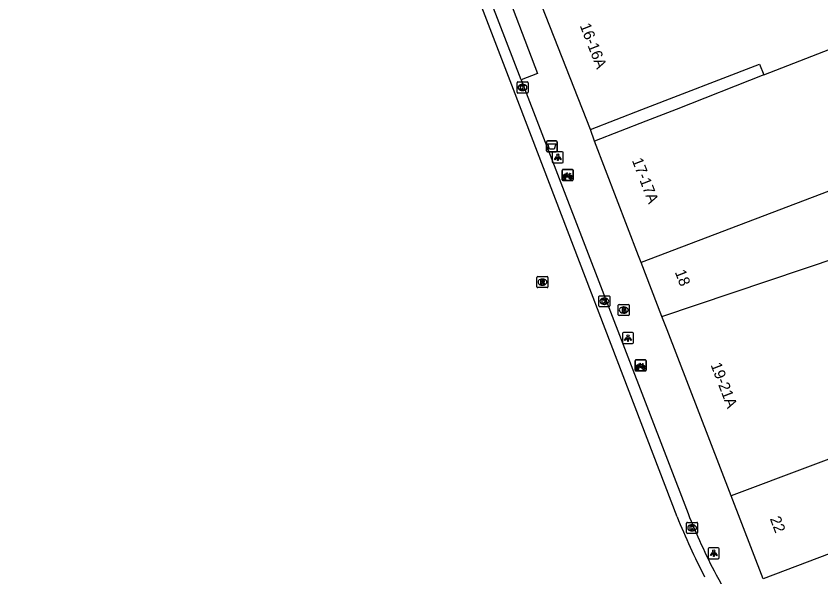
# Model space of a CAD drawing. Extents: x 160861 to 161308, y 384024 to 384878.
# Drawn here: x 160892.5 to 160965.5, y 384594.4 to 384645.2 of the extents above; entities that cross this region are included whole.
import ezdxf

# ---------------------------------------------------------------- set-up
doc = ezdxf.new("R2010")
doc.units = 0
for name, color, linetype in [('IMGEO_Afvalbak', 7, 'Continuous'), ('IMGEO_Brandkraan', 7, 'Continuous'), ('IMGEO_Fietsenrek', 7, 'Continuous'), ('IMGEO_Fietspad_gesloten', 7, 'Continuous'), ('IMGEO_Fietspad_open', 7, 'Continuous'), ('IMGEO_Kolk', 7, 'Continuous'), ('IMGEO_Lichtpunt', 7, 'Continuous'), ('IMGEO_Pand', 7, 'Continuous'), ('IMGEO_Pand_nummerreeks', 7, 'Continuous'), ('IMGEO_Rioolput', 7, 'Continuous'), ('IMGEO_Voetpad_open', 7, 'Continuous')]:
    doc.layers.add(name, color=color, linetype=linetype)

msp = doc.modelspace()

# ---------------------------------------------------------------- linework, layer by layer
at = {"layer": 'IMGEO_Afvalbak'}
for p, q in [((160940.576, 384633.043), (160940.576, 384633.843)), ((160940.576, 384633.843), (160940.576, 384633.043)), ((160940.676, 384633.943), (160941.466, 384633.943)), ((160941.466, 384633.943), (160940.676, 384633.943)), ((160941.566, 384633.843), (160941.566, 384633.043)), ((160941.566, 384633.043), (160941.566, 384633.843)), ((160941.466, 384632.943), (160940.676, 384632.943)), ((160940.676, 384632.943), (160941.466, 384632.943))]:
    msp.add_line(p, q, dxfattribs=at)
msp.add_lwpolyline([(160940.719, 384633.657), (160941.423, 384633.657), (160941.274, 384633.187), (160940.868, 384633.187), (160940.719, 384633.657)], dxfattribs=at)
for centre, start, end in [((160940.676, 384633.843), 90, 180), ((160940.676, 384633.843), 90, 180), ((160941.466, 384633.843), 0, 90), ((160941.466, 384633.843), 360, 90), ((160940.676, 384633.043), 180, 270), ((160940.676, 384633.043), 180, 270), ((160941.466, 384633.043), 270, 0), ((160941.466, 384633.043), 270, 0)]:
    msp.add_arc(centre, 0.1, start, end, dxfattribs=at)
at = {"layer": 'IMGEO_Brandkraan'}
for p, q in [((160947.092, 384618.176), (160947.092, 384619.028)), ((160947.167, 384619.102), (160948.019, 384619.102)), ((160948.093, 384619.028), (160948.093, 384618.176)), ((160947.603, 384618.322), (160947.578, 384618.322)), ((160947.58, 384618.882), (160947.605, 384618.882)), ((160948.019, 384618.102), (160947.167, 384618.102))]:
    msp.add_line(p, q, dxfattribs=at)
for points in [[(160947.092, 384618.176), (160947.092, 384619.028)], [(160947.167, 384619.102), (160948.019, 384619.102)], [(160948.093, 384619.028), (160948.093, 384618.176)], [(160947.44, 384618.802), (160947.44, 384618.402), (160947.653, 384618.402)], [(160947.671, 384618.802), (160947.44, 384618.802)], [(160947.619, 384618.721), (160947.565, 384618.721), (160947.565, 384618.645)], [(160947.565, 384618.645), (160947.618, 384618.645)], [(160947.627, 384618.569), (160947.565, 384618.569), (160947.565, 384618.488)], [(160947.565, 384618.488), (160947.627, 384618.488)], [(160948.019, 384618.102), (160947.167, 384618.102)]]:
    msp.add_lwpolyline(points, dxfattribs=at)
for centre, radius, start, end in [((160947.169, 384619.026), 0.0765, 91.55205, 178.44795), ((160947.169, 384619.026), 0.0765, 91.55205, 178.44795), ((160948.017, 384619.026), 0.0765, 1.55205, 88.44795), ((160948.017, 384619.026), 0.0765, 1.55205, 88.44795), ((160947.62, 384618.683), 0.0379, 267.82845, 90.93552), ((160947.628, 384618.528), 0.0404, 269.87594, 90.50774), ((160947.659, 384618.653), 0.251, 268.66757, 293.53466), ((160947.675, 384618.657), 0.145, 59.4692, 91.53667), ((160947.7, 384618.704), 0.0922, 285.51372, 58.15012), ((160947.705, 384618.512), 0.105, 301.31148, 78.98903), ((160947.169, 384618.178), 0.0765, 181.55205, 268.44795), ((160947.169, 384618.178), 0.0765, 181.55205, 268.44795), ((160948.017, 384618.178), 0.0765, 271.55205, 358.44795), ((160948.017, 384618.178), 0.0765, 271.55205, 358.44795)]:
    msp.add_arc(centre, radius, start, end, dxfattribs=at)
for centre, major_axis, ratio, start_param, end_param in [((160947.579, 384618.602), (-0.387, 0.002), 0.722429, 4.712389, 7.853982), ((160947.604, 384618.602), (-0.39, 0.002), 0.717154, 1.570796, 4.712389)]:
    msp.add_ellipse(centre, major_axis=major_axis, ratio=ratio, start_param=start_param, end_param=end_param, dxfattribs=at)
at = {"layer": 'IMGEO_Fietsenrek'}
for p, q in [((160942.008, 384630.416), (160942.008, 384631.257)), ((160942.008, 384631.257), (160942.008, 384630.416)), ((160942.083, 384631.341), (160942.924, 384631.341)), ((160942.924, 384631.341), (160942.083, 384631.341)), ((160942.695, 384630.89), (160942.731, 384630.795)), ((160943.008, 384631.266), (160943.008, 384630.425)), ((160943.008, 384630.425), (160943.008, 384631.266)), ((160942.933, 384630.341), (160942.092, 384630.341)), ((160942.092, 384630.341), (160942.933, 384630.341)), ((160942.135, 384630.425), (160942.174, 384630.585)), ((160942.169, 384630.425), (160942.135, 384630.425)), ((160942.204, 384630.573), (160942.169, 384630.425)), ((160942.246, 384630.597), (160942.245, 384630.601)), ((160942.287, 384630.425), (160942.253, 384630.567)), ((160942.277, 384630.608), (160942.278, 384630.601)), ((160942.285, 384630.571), (160942.32, 384630.425)), ((160942.32, 384630.425), (160942.287, 384630.425)), ((160948.625, 384613.154), (160948.625, 384613.995)), ((160948.625, 384613.995), (160948.625, 384613.154)), ((160948.7, 384614.079), (160949.541, 384614.079)), ((160949.541, 384614.079), (160948.7, 384614.079)), ((160949.625, 384614.004), (160949.625, 384613.163)), ((160949.625, 384613.163), (160949.625, 384614.004)), ((160948.752, 384613.163), (160948.791, 384613.323)), ((160948.786, 384613.163), (160948.752, 384613.163)), ((160948.821, 384613.311), (160948.786, 384613.163)), ((160948.863, 384613.335), (160948.862, 384613.339)), ((160948.904, 384613.163), (160948.87, 384613.305)), ((160948.894, 384613.346), (160948.895, 384613.339)), ((160948.902, 384613.309), (160948.937, 384613.163)), ((160948.937, 384613.163), (160948.904, 384613.163)), ((160949.312, 384613.628), (160949.348, 384613.533)), ((160949.55, 384613.079), (160948.709, 384613.079)), ((160948.709, 384613.079), (160949.55, 384613.079))]:
    msp.add_line(p, q, dxfattribs=at)
for points in [[(160942.342, 384630.815), (160942.29, 384630.725), (160942.25, 384630.7), (160942.251, 384630.747), (160942.306, 384630.841)], [(160942.321, 384630.867), (160942.416, 384631.031), (160942.502, 384631.017), (160942.504, 384631.008), (160942.448, 384630.997), (160942.421, 384630.952), (160942.677, 384630.911)], [(160942.617, 384630.623), (160942.567, 384630.623), (160942.376, 384630.874), (160942.357, 384630.842)], [(160942.664, 384630.886), (160942.407, 384630.927), (160942.39, 384630.898), (160942.557, 384630.678), (160942.664, 384630.886)], [(160942.712, 384630.788), (160942.682, 384630.865), (160942.573, 384630.647), (160942.616, 384630.647)], [(160942.646, 384630.647), (160942.766, 384630.646), (160942.722, 384630.76)], [(160942.742, 384630.767), (160942.797, 384630.622), (160942.647, 384630.622)], [(160942.677, 384630.911), (160942.702, 384630.96), (160942.696, 384630.964), (160942.673, 384630.968), (160942.661, 384630.975), (160942.66, 384630.978), (160942.662, 384630.983), (160942.757, 384630.968), (160942.759, 384630.958), (160942.749, 384630.945), (160942.737, 384630.939), (160942.723, 384630.945), (160942.695, 384630.89)], [(160948.959, 384613.553), (160948.907, 384613.463), (160948.867, 384613.438), (160948.868, 384613.485), (160948.923, 384613.579)], [(160948.938, 384613.605), (160949.033, 384613.769), (160949.119, 384613.755), (160949.121, 384613.746), (160949.065, 384613.735), (160949.038, 384613.69), (160949.294, 384613.649)], [(160949.234, 384613.361), (160949.184, 384613.361), (160948.993, 384613.612), (160948.974, 384613.58)], [(160949.281, 384613.624), (160949.024, 384613.665), (160949.007, 384613.636), (160949.174, 384613.416), (160949.281, 384613.624)], [(160949.329, 384613.526), (160949.299, 384613.603), (160949.19, 384613.385), (160949.233, 384613.385)], [(160949.263, 384613.385), (160949.383, 384613.384), (160949.339, 384613.498)], [(160949.359, 384613.505), (160949.414, 384613.36), (160949.264, 384613.36)], [(160949.294, 384613.649), (160949.319, 384613.698), (160949.313, 384613.702), (160949.29, 384613.706), (160949.278, 384613.713), (160949.277, 384613.716), (160949.279, 384613.721), (160949.374, 384613.706), (160949.376, 384613.696), (160949.366, 384613.683), (160949.354, 384613.677), (160949.34, 384613.683), (160949.312, 384613.628)]]:
    msp.add_lwpolyline(points, dxfattribs=at)
for centre, radius, start, end in [((160942.086, 384631.263), 0.0779, 92.4484, 184.28452), ((160942.086, 384631.263), 0.0779, 92.4484, 184.28452), ((160942.248, 384630.726), 0.159, 62.67661, 242.13685), ((160942.248, 384630.726), 0.129, 63.31916, 238.90302), ((160942.228, 384630.597), 0.0499, 12.8025, 158.69338), ((160942.248, 384630.726), 0.129, 283.60429, 43.43025), ((160942.248, 384630.726), 0.159, 283.5766, 46.60424), ((160942.775, 384630.642), 0.159, 113.3408, 178.32165), ((160942.775, 384630.642), 0.159, 187.0065, 105.77075), ((160942.775, 384630.642), 0.129, 113.92302, 177.95563), ((160942.775, 384630.642), 0.129, 188.67146, 104.58832), ((160942.93, 384631.263), 0.0779, 2.4484, 94.28452), ((160942.93, 384631.263), 0.0779, 2.4484, 94.28452), ((160942.086, 384630.419), 0.0779, 182.4484, 274.28452), ((160942.086, 384630.419), 0.0779, 182.4484, 274.28452), ((160942.248, 384630.726), 0.159, 253.99666, 271.78671), ((160942.228, 384630.597), 0.0174, 12.8025, 163.45023), ((160942.248, 384630.726), 0.129, 253.41502, 269.02044), ((160942.93, 384630.419), 0.0779, 272.4484, 4.28452), ((160942.93, 384630.419), 0.0779, 272.4484, 4.28452), ((160948.703, 384614.001), 0.0779, 92.4484, 184.28452), ((160948.703, 384614.001), 0.0779, 92.4484, 184.28452), ((160949.547, 384614.001), 0.0779, 2.4484, 94.28452), ((160949.547, 384614.001), 0.0779, 2.4484, 94.28452), ((160948.703, 384613.157), 0.0779, 182.4484, 274.28452), ((160948.703, 384613.157), 0.0779, 182.4484, 274.28452), ((160948.865, 384613.464), 0.159, 62.67661, 242.13685), ((160948.865, 384613.464), 0.129, 63.31916, 238.90302), ((160948.845, 384613.335), 0.0499, 12.8025, 158.69338), ((160948.865, 384613.464), 0.159, 253.99666, 271.78671), ((160948.845, 384613.335), 0.0174, 12.8025, 163.45023), ((160948.865, 384613.464), 0.129, 253.41502, 269.02044), ((160948.865, 384613.464), 0.129, 283.60429, 43.43025), ((160948.865, 384613.464), 0.159, 283.5766, 46.60424), ((160949.392, 384613.38), 0.159, 113.3408, 178.32165), ((160949.392, 384613.38), 0.159, 187.0065, 105.77075), ((160949.392, 384613.38), 0.129, 113.92302, 177.95563), ((160949.392, 384613.38), 0.129, 188.67146, 104.58832), ((160949.547, 384613.157), 0.0779, 272.4484, 4.28452), ((160949.547, 384613.157), 0.0779, 272.4484, 4.28452)]:
    msp.add_arc(centre, radius, start, end, dxfattribs=at)
at = {"layer": 'IMGEO_Fietspad_gesloten'}
msp.add_lwpolyline([(160952.428, 384599.868), (160937.604, 384638.593), (160892.484, 384755.839)], dxfattribs=at)
msp.add_arc((161013.118, 384624.322), 65.432, 201.94626, 207.20544, dxfattribs=at)
at = {"layer": 'IMGEO_Fietspad_open'}
for points in [[(160938.279, 384639.478), (160931.483, 384657.104)], [(160938.279, 384639.478), (160953.42, 384600.161)]]:
    msp.add_lwpolyline(points, dxfattribs=at)
for centre, radius, start, end in [((161008.054, 384621.85), 58.782, 201.65248, 207.60958), ((160998.454, 384616.962), 48.009, 207.75035, 217.44866)]:
    msp.add_arc(centre, radius, start, end, dxfattribs=at)
at = {"layer": 'IMGEO_Kolk'}
for p, q in [((160937.915, 384638.348), (160937.915, 384639.2)), ((160937.99, 384639.274), (160938.842, 384639.274)), ((160938.403, 384639.054), (160938.428, 384639.054)), ((160938.916, 384639.2), (160938.916, 384638.348)), ((160938.842, 384638.274), (160937.99, 384638.274)), ((160938.426, 384638.494), (160938.401, 384638.494)), ((160945.328, 384618.967), (160945.328, 384619.819)), ((160945.403, 384619.893), (160946.255, 384619.893)), ((160945.816, 384619.673), (160945.841, 384619.673)), ((160946.329, 384619.819), (160946.329, 384618.967)), ((160945.839, 384619.113), (160945.814, 384619.113)), ((160946.255, 384618.893), (160945.403, 384618.893)), ((160953.29, 384598.427), (160953.29, 384599.279)), ((160953.365, 384599.353), (160954.217, 384599.353)), ((160954.291, 384599.279), (160954.291, 384598.427)), ((160953.801, 384598.573), (160953.776, 384598.573)), ((160953.778, 384599.133), (160953.803, 384599.133)), ((160954.217, 384598.353), (160953.365, 384598.353))]:
    msp.add_line(p, q, dxfattribs=at)
for points in [[(160937.915, 384638.348), (160937.915, 384639.2)], [(160937.99, 384639.274), (160938.842, 384639.274)], [(160938.236, 384638.974), (160938.359, 384638.974), (160938.359, 384638.823), (160938.489, 384638.974), (160938.653, 384638.974), (160938.507, 384638.823), (160938.66, 384638.574), (160938.508, 384638.574), (160938.423, 384638.738), (160938.359, 384638.671), (160938.359, 384638.574), (160938.236, 384638.574), (160938.236, 384638.974)], [(160938.916, 384639.2), (160938.916, 384638.348)], [(160938.842, 384638.274), (160937.99, 384638.274)], [(160945.328, 384618.967), (160945.328, 384619.819)], [(160945.403, 384619.893), (160946.255, 384619.893)], [(160946.329, 384619.819), (160946.329, 384618.967)], [(160945.649, 384619.593), (160945.772, 384619.593), (160945.772, 384619.442), (160945.902, 384619.593), (160946.066, 384619.593), (160945.92, 384619.442), (160946.073, 384619.193), (160945.921, 384619.193), (160945.836, 384619.357), (160945.772, 384619.29), (160945.772, 384619.193), (160945.649, 384619.193), (160945.649, 384619.593)], [(160946.255, 384618.893), (160945.403, 384618.893)], [(160953.29, 384598.427), (160953.29, 384599.279)], [(160953.365, 384599.353), (160954.217, 384599.353)], [(160954.291, 384599.279), (160954.291, 384598.427)], [(160953.611, 384599.053), (160953.734, 384599.053), (160953.734, 384598.902), (160953.864, 384599.053), (160954.028, 384599.053), (160953.882, 384598.902), (160954.035, 384598.653), (160953.883, 384598.653), (160953.798, 384598.817), (160953.734, 384598.75), (160953.734, 384598.653), (160953.611, 384598.653), (160953.611, 384599.053)], [(160954.217, 384598.353), (160953.365, 384598.353)]]:
    msp.add_lwpolyline(points, dxfattribs=at)
for centre, start, end in [((160937.992, 384639.198), 91.55205, 178.44795), ((160937.992, 384639.198), 91.55205, 178.44795), ((160938.84, 384639.198), 1.55205, 88.44795), ((160938.84, 384639.198), 1.55205, 88.44795), ((160937.992, 384638.35), 181.55205, 268.44795), ((160937.992, 384638.35), 181.55205, 268.44795), ((160938.84, 384638.35), 271.55205, 358.44795), ((160938.84, 384638.35), 271.55205, 358.44795), ((160945.405, 384619.817), 91.55205, 178.44795), ((160945.405, 384619.817), 91.55205, 178.44795), ((160946.253, 384619.817), 1.55205, 88.44795), ((160946.253, 384619.817), 1.55205, 88.44795), ((160945.405, 384618.969), 181.55205, 268.44795), ((160945.405, 384618.969), 181.55205, 268.44795), ((160946.253, 384618.969), 271.55205, 358.44795), ((160946.253, 384618.969), 271.55205, 358.44795), ((160953.367, 384599.277), 91.55205, 178.44795), ((160953.367, 384599.277), 91.55205, 178.44795), ((160954.215, 384599.277), 1.55205, 88.44795), ((160954.215, 384599.277), 1.55205, 88.44795), ((160953.367, 384598.429), 181.55205, 268.44795), ((160953.367, 384598.429), 181.55205, 268.44795), ((160954.215, 384598.429), 271.55205, 358.44795), ((160954.215, 384598.429), 271.55205, 358.44795)]:
    msp.add_arc(centre, 0.0765, start, end, dxfattribs=at)
for centre, major_axis, ratio, start_param, end_param in [((160938.402, 384638.774), (-0.387, 0.002), 0.722429, 4.712389, 7.853982), ((160938.427, 384638.774), (-0.39, 0.002), 0.717154, 1.570796, 4.712389), ((160945.815, 384619.393), (-0.387, 0.002), 0.722429, 4.712389, 7.853982), ((160945.84, 384619.393), (-0.39, 0.002), 0.717154, 1.570796, 4.712389), ((160953.777, 384598.853), (-0.387, 0.002), 0.722429, 4.712389, 7.853982), ((160953.802, 384598.853), (-0.39, 0.002), 0.717154, 1.570796, 4.712389)]:
    msp.add_ellipse(centre, major_axis=major_axis, ratio=ratio, start_param=start_param, end_param=end_param, dxfattribs=at)
at = {"layer": 'IMGEO_Lichtpunt'}
for p, q in [((160941.115, 384632.855), (160941.115, 384632.048)), ((160941.115, 384632.855), (160941.115, 384632.048)), ((160942.017, 384632.95), (160941.209, 384632.95)), ((160942.017, 384632.95), (160941.209, 384632.95)), ((160942.111, 384632.048), (160942.111, 384632.855)), ((160942.111, 384632.048), (160942.111, 384632.855)), ((160941.209, 384631.954), (160942.017, 384631.954)), ((160941.209, 384631.954), (160942.017, 384631.954)), ((160947.482, 384616.461), (160947.482, 384615.654)), ((160947.482, 384616.461), (160947.482, 384615.654)), ((160948.384, 384616.556), (160947.576, 384616.556)), ((160948.384, 384616.556), (160947.576, 384616.556)), ((160948.478, 384615.654), (160948.478, 384616.461)), ((160948.478, 384615.654), (160948.478, 384616.461)), ((160947.576, 384615.56), (160948.384, 384615.56)), ((160947.576, 384615.56), (160948.384, 384615.56)), ((160956.16, 384597.054), (160955.352, 384597.054)), ((160956.16, 384597.054), (160955.352, 384597.054)), ((160955.258, 384596.959), (160955.258, 384596.152)), ((160955.258, 384596.959), (160955.258, 384596.152)), ((160956.254, 384596.152), (160956.254, 384596.959)), ((160956.254, 384596.152), (160956.254, 384596.959)), ((160955.352, 384596.058), (160956.16, 384596.058)), ((160955.352, 384596.058), (160956.16, 384596.058))]:
    msp.add_line(p, q, dxfattribs=at)
for points in [[(160941.489, 384632.519), (160941.528, 384632.491), (160941.34, 384632.229), (160941.302, 384632.256), (160941.489, 384632.519)], [(160941.591, 384632.471), (160941.638, 384632.471), (160941.638, 384632.149), (160941.591, 384632.149), (160941.591, 384632.471)], [(160941.701, 384632.491), (160941.739, 384632.518), (160941.926, 384632.256), (160941.887, 384632.228), (160941.701, 384632.491)], [(160947.856, 384616.125), (160947.895, 384616.097), (160947.707, 384615.835), (160947.669, 384615.862), (160947.856, 384616.125)], [(160947.958, 384616.077), (160948.005, 384616.077), (160948.005, 384615.755), (160947.958, 384615.755), (160947.958, 384616.077)], [(160948.068, 384616.097), (160948.106, 384616.124), (160948.293, 384615.862), (160948.254, 384615.834), (160948.068, 384616.097)], [(160955.632, 384596.623), (160955.671, 384596.595), (160955.483, 384596.333), (160955.445, 384596.36), (160955.632, 384596.623)], [(160955.734, 384596.575), (160955.781, 384596.575), (160955.781, 384596.253), (160955.734, 384596.253), (160955.734, 384596.575)], [(160955.844, 384596.595), (160955.882, 384596.622), (160956.069, 384596.36), (160956.03, 384596.332), (160955.844, 384596.595)]]:
    msp.add_lwpolyline(points, dxfattribs=at)
for centre in [(160941.614, 384632.653), (160947.981, 384616.259), (160955.757, 384596.757)]:
    msp.add_circle(centre, 0.0994, dxfattribs=at)
for centre, start, end in [((160941.209, 384632.855), 90, 180), ((160941.209, 384632.855), 90, 180), ((160942.017, 384632.855), 0, 90), ((160942.017, 384632.855), 0, 90), ((160941.209, 384632.048), 180, 270), ((160941.209, 384632.048), 180, 270), ((160942.017, 384632.048), 270, 0), ((160942.017, 384632.048), 270, 360), ((160947.576, 384616.461), 90, 180), ((160947.576, 384616.461), 90, 180), ((160948.384, 384616.461), 0, 90), ((160948.384, 384616.461), 0, 90), ((160947.576, 384615.654), 180, 270), ((160947.576, 384615.654), 180, 270), ((160948.384, 384615.654), 270, 0), ((160948.384, 384615.654), 270, 360), ((160955.352, 384596.959), 90, 180), ((160955.352, 384596.959), 90, 180), ((160956.16, 384596.959), 0, 90), ((160956.16, 384596.959), 0, 90), ((160955.352, 384596.152), 180, 270), ((160955.352, 384596.152), 180, 270), ((160956.16, 384596.152), 270, 0), ((160956.16, 384596.152), 270, 360)]:
    msp.add_arc(centre, 0.0946, start, end, dxfattribs=at)
at = {"layer": 'IMGEO_Pand'}
for points in [[(160944.571, 384634.966), (160940.157, 384646.186)], [(160960.282, 384639.932), (160968.473, 384643.094), (160988.813, 384641.433)], [(160944.571, 384634.966), (160949.236, 384636.767), (160959.912, 384640.889), (160960.282, 384639.932)], [(160960.282, 384639.932), (160952.355, 384636.775), (160949.602, 384635.711), (160944.938, 384633.907)], [(160949.182, 384622.895), (160948.94, 384623.522), (160944.938, 384633.907)], [(160978.666, 384634.124), (160949.182, 384622.895)], [(160951.057, 384618.029), (160983.224, 384628.829)], [(160951.057, 384618.029), (160949.182, 384622.895)], [(160957.323, 384601.772), (160951.527, 384616.811), (160951.057, 384618.029)], [(160985.981, 384612.527), (160957.323, 384601.772)], [(160990.689, 384598.828), (160986.187, 384604.043), (160960.23, 384594.229)], [(160960.23, 384594.229), (160957.323, 384601.772)]]:
    msp.add_lwpolyline(points, dxfattribs=at)
at = {"layer": 'IMGEO_Rioolput'}
for p, q in [((160939.717, 384620.708), (160939.717, 384621.56)), ((160939.792, 384621.634), (160940.644, 384621.634)), ((160940.205, 384621.414), (160940.23, 384621.414)), ((160940.718, 384621.56), (160940.718, 384620.708)), ((160940.644, 384620.634), (160939.792, 384620.634)), ((160940.228, 384620.854), (160940.203, 384620.854))]:
    msp.add_line(p, q, dxfattribs=at)
for points in [[(160939.717, 384620.708), (160939.717, 384621.56)], [(160939.792, 384621.634), (160940.644, 384621.634)], [(160940.306, 384621.332), (160940.054, 384621.334), (160940.054, 384620.934)], [(160940.232, 384621.253), (160940.178, 384621.253), (160940.178, 384621.172)], [(160940.178, 384621.172), (160940.23, 384621.172)], [(160940.718, 384621.56), (160940.718, 384620.708)], [(160940.644, 384620.634), (160939.792, 384620.634)], [(160940.054, 384620.934), (160940.178, 384620.934), (160940.178, 384621.096), (160940.189, 384621.096)], [(160940.236, 384621.067), (160940.307, 384620.934), (160940.447, 384620.934), (160940.382, 384621.06)]]:
    msp.add_lwpolyline(points, dxfattribs=at)
for centre, radius, start, end in [((160939.794, 384621.558), 0.0765, 91.55205, 178.44795), ((160939.794, 384621.558), 0.0765, 91.55205, 178.44795), ((160940.214, 384621.361), 0.19, 274.7715, 282.96867), ((160940.238, 384621.157), 0.0964, 77.00612, 93.18647), ((160940.252, 384621.214), 0.0378, 276.66336, 79.67722), ((160940.305, 384621.222), 0.109, 350.36119, 89.41601), ((160940.303, 384621.222), 0.112, 277.58423, 350.98172), ((160940.642, 384621.558), 0.0765, 1.55205, 88.44795), ((160940.642, 384621.558), 0.0765, 1.55205, 88.44795), ((160939.794, 384620.71), 0.0765, 181.55205, 268.44795), ((160939.794, 384620.71), 0.0765, 181.55205, 268.44795), ((160940.188, 384621.043), 0.0533, 26.02933, 88.69889), ((160940.287, 384621.007), 0.108, 29.51342, 73.79051), ((160940.642, 384620.71), 0.0765, 271.55205, 358.44795), ((160940.642, 384620.71), 0.0765, 271.55205, 358.44795)]:
    msp.add_arc(centre, radius, start, end, dxfattribs=at)
for centre, major_axis, ratio, start_param, end_param in [((160940.204, 384621.134), (-0.387, 0.002), 0.722429, 4.712389, 7.853982), ((160940.229, 384621.134), (-0.39, 0.002), 0.717154, 1.570796, 4.712389)]:
    msp.add_ellipse(centre, major_axis=major_axis, ratio=ratio, start_param=start_param, end_param=end_param, dxfattribs=at)
at = {"layer": 'IMGEO_Voetpad_open'}
for points in [[(160931.483, 384657.104), (160933.049, 384657.72), (160939.775, 384640.046), (160938.279, 384639.478)], [(160944.938, 384633.907), (160944.571, 384634.966)]]:
    msp.add_lwpolyline(points, dxfattribs=at)

# ---------------------------------------------------------------- texts
at = {"layer": 'IMGEO_Pand_nummerreeks'}
for s, rotation, p in [('16-16A', 291.4014, (160943.588, 384644.389)), ('17-17A', 291.02551, (160948.317, 384632.178)), ('18', 291.07679, (160952.208, 384622.052)), ('19-21A', 291.07679, (160955.454, 384613.627)), ('22', 291.07679, (160960.829, 384599.682))]:
    msp.add_text(s, height=1, rotation=rotation, dxfattribs=at).set_placement(p)

doc.saveas('drawing.dxf')
